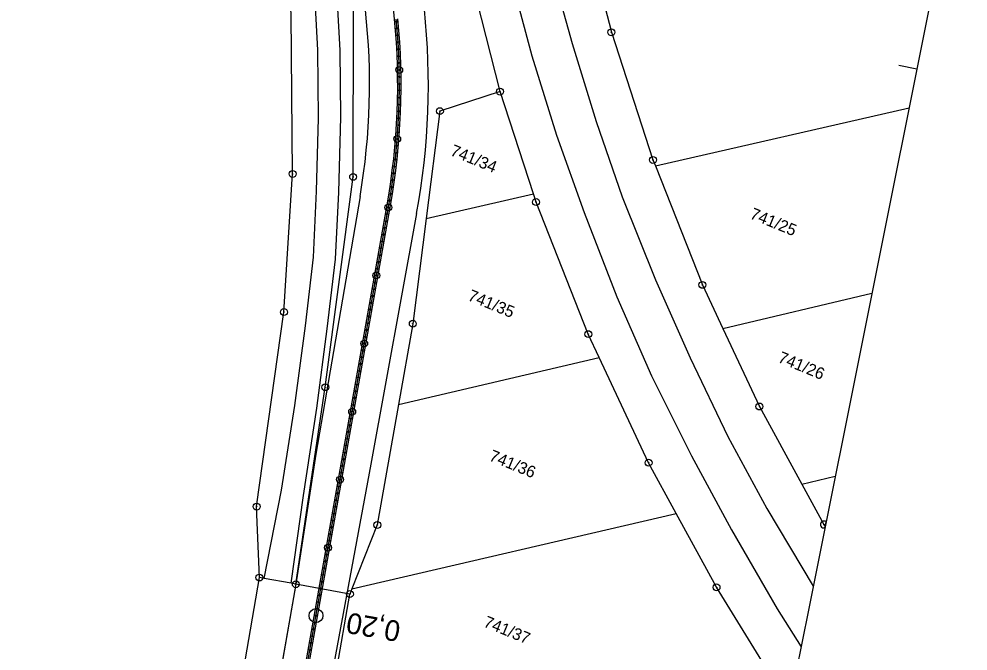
# Model space of a CAD drawing. Extents: x -548552 to -543113, y -1131925 to -1123599.
# Drawn here: x -548270.1 to -548132.7, y -1131700.1 to -1131608.6 of the extents above; entities that cross this region are included whole.
import ezdxf

# ---------------------------------------------------------------- set-up
doc = ezdxf.new("R2010")
doc.units = 0
for name, color, linetype in [('Hranice parcel', 7, 'Continuous'), ('HRANY', 7, 'Continuous'), ('Parcelní čísla', 7, 'Continuous'), ('Profile', 7, 'Continuous'), ('PROFILY NÁVRH', 7, 'Continuous'), ('STANIČENÍ', 7, 'Continuous'), ('Vnitřní kresba', 7, 'Continuous'), ('Značky bodu BP', 7, 'Continuous')]:
    doc.layers.add(name, color=color, linetype=linetype)

msp = doc.modelspace()

# ---------------------------------------------------------------- linework, layer by layer
at = {"layer": 'Hranice parcel'}
for p, q in [((-548195.64, -1131633.93), (-548200.46, -1131619.13)), ((-548177.97, -1131629.89), (-548141.24, -1131621.47)), ((-548211.14, -1131637.48), (-548195.64, -1131633.93)), ((-548168.21, -1131653.4), (-548146.63, -1131648.32)), ((-548215.15, -1131664.42), (-548186.11, -1131657.6)), ((-548156.78, -1131675.93), (-548151.93, -1131674.8)), ((-548221.91, -1131691.11), (-548174.96, -1131680.17)), ((-548222.2, -1131691.85), (-548230.03, -1131690.42)), ((-548226.52, -1131716.71), (-548222.2, -1131691.85)), ((-548221.91, -1131691.11), (-548222.2, -1131691.85))]:
    msp.add_line(p, q, dxfattribs=at)
for points in [[(-548230.03, -1131690.42), (-548225.77, -1131661.91), (-548221.73, -1131631.47), (-548221.68, -1131607.69), (-548226.05, -1131537.24), (-548226.12, -1131532.7), (-548225.34, -1131512.11), (-548225.32, -1131511.49), (-548224.82, -1131498.49), (-548224.71, -1131495.5), (-548224.22, -1131482.55), (-548224.2, -1131481.92), (-548223.48, -1131462.99)], [(-548200.46, -1131619.13), (-548209.93, -1131581.71), (-548213.35, -1131537.18), (-548216.13, -1131513.15), (-548216.1, -1131512.58), (-548216.07, -1131511.96), (-548215.43, -1131498.96), (-548215.28, -1131495.96), (-548214.65, -1131483.02), (-548214.62, -1131482.39), (-548214.59, -1131481.78), (-548211.64, -1131465.36)], [(-548235.3, -1131689.45), (-548235.7, -1131679.19), (-548231.75, -1131651.03), (-548230.49, -1131631.04), (-548230.68, -1131607.92), (-548233.16, -1131571.84), (-548235.09, -1131537.7)], [(-548189.39, -1131590.86), (-548189.22, -1131591.71), (-548184.34, -1131610.54), (-548178.32, -1131629.02), (-548177.97, -1131629.89)], [(-548200.46, -1131619.13), (-548209.17, -1131621.96), (-548211.14, -1131637.48)], [(-548177.97, -1131629.89), (-548171.17, -1131647.1), (-548168.21, -1131653.4)], [(-548186.11, -1131657.6), (-548187.69, -1131654.23), (-548195.25, -1131635.12), (-548195.64, -1131633.93)], [(-548211.14, -1131637.48), (-548213.09, -1131652.73), (-548215.15, -1131664.42)], [(-548168.21, -1131653.4), (-548162.91, -1131664.7), (-548156.78, -1131675.93)], [(-548174.96, -1131680.17), (-548178.96, -1131672.84), (-548186.11, -1131657.6)], [(-548215.15, -1131664.42), (-548218.24, -1131681.85), (-548221.91, -1131691.11)], [(-548156.78, -1131675.93), (-548153.59, -1131681.78), (-548153.39, -1131682.09)], [(-548162.56, -1131701.5), (-548169.12, -1131690.87), (-548174.96, -1131680.17)], [(-548303.01, -1131764.5), (-548257.1, -1131781.68), (-548250.45, -1131777.48), (-548235.3, -1131689.45)], [(-548230.03, -1131690.42), (-548230.72, -1131690.29), (-548234.59, -1131689.58), (-548235.3, -1131689.45)], [(-548230.03, -1131690.42), (-548247.36, -1131789.38), (-548247.54, -1131790.42)]]:
    msp.add_lwpolyline(points, dxfattribs=at)
at = {"layer": 'HRANY'}
for p, q in [((-548262.29, -1131891.86), (-548216.82, -1131635.51)), ((-548261.79, -1131891.94), (-548216.33, -1131635.59))]:
    msp.add_line(p, q, dxfattribs=at)
at = {"layer": 'Profile'}
for p, q in [((-548132.71, -1131578.89), (-548155.82, -1131694.18)), ((-548140.12, -1131615.89), (-548142.71, -1131615.37)), ((-548155.82, -1131694.18), (-548178.93, -1131809.46))]:
    msp.add_line(p, q, dxfattribs=at)
at = {"layer": 'PROFILY NÁVRH'}
for p, q in [((-548215.73, -1131608.65), (-548218.83, -1131576.1)), ((-548220.73, -1131634.3), (-548227.14, -1131671.61)), ((-548212.54, -1131636.78), (-548219.15, -1131673.03)), ((-548227.14, -1131671.61), (-548230.03, -1131690.42)), ((-548219.15, -1131673.03), (-548224.81, -1131703.51)), ((-548230.03, -1131690.42), (-548232.09, -1131702.22))]:
    msp.add_line(p, q, dxfattribs=at)
for major_axis, ratio, start_param, end_param in [((-5.5, 95.53), 0.999954, 4.484651, 4.767411), ((-5.99, 104.02), 0.999958, 4.47448, 4.759322), ((-5.73, 99.59), 0.999956, 4.479332, 4.749653), ((-5.76, 100.08), 0.999956, 4.479332, 4.749653)]:
    msp.add_ellipse((-548315.03, -1131618.09), major_axis=major_axis, ratio=ratio, start_param=start_param, end_param=end_param, dxfattribs=at)
at = {"layer": 'STANIČENÍ'}
msp.add_line((-548262.04, -1131891.9), (-548216.57, -1131635.55), dxfattribs=at)
for centre, radius in [((-548215.45, -1131609), 0.1), ((-548215.36, -1131610), 0.1), ((-548215.29, -1131611), 0.1), ((-548215.22, -1131612), 0.1), ((-548215.17, -1131612.99), 0.1), ((-548215.12, -1131613.99), 0.1), ((-548215.08, -1131614.99), 0.1), ((-548215.06, -1131615.99), 0.5), ((-548215.06, -1131615.99), 0.1), ((-548215.04, -1131616.99), 0.1), ((-548215.04, -1131617.99), 0.1), ((-548215.04, -1131618.99), 0.1), ((-548215.05, -1131619.99), 0.1), ((-548215.11, -1131621.99), 0.1), ((-548215.08, -1131620.99), 0.1), ((-548215.16, -1131622.99), 0.1), ((-548215.21, -1131623.99), 0.1), ((-548215.35, -1131625.98), 0.5), ((-548215.35, -1131625.98), 0.1), ((-548215.28, -1131624.99), 0.1), ((-548215.43, -1131626.98), 0.1), ((-548215.63, -1131628.97), 0.1), ((-548215.53, -1131627.98), 0.1), ((-548215.74, -1131629.96), 0.1), ((-548215.87, -1131630.96), 0.1), ((-548216.15, -1131632.94), 0.1), ((-548216, -1131631.95), 0.1), ((-548216.3, -1131633.92), 0.1), ((-548216.63, -1131635.9), 0.5), ((-548216.63, -1131635.9), 0.1), ((-548216.46, -1131634.91), 0.1), ((-548216.81, -1131636.88), 0.1), ((-548216.98, -1131637.87), 0.1), ((-548217.33, -1131639.83), 0.1), ((-548217.16, -1131638.85), 0.1), ((-548217.51, -1131640.82), 0.1), ((-548217.86, -1131642.79), 0.1), ((-548217.68, -1131641.8), 0.1), ((-548218.03, -1131643.77), 0.1), ((-548218.38, -1131645.74), 0.5), ((-548218.21, -1131644.76), 0.1), ((-548218.56, -1131646.73), 0.1), ((-548218.38, -1131645.74), 0.1), ((-548218.73, -1131647.71), 0.1), ((-548219.08, -1131649.68), 0.1), ((-548218.91, -1131648.7), 0.1), ((-548219.25, -1131650.67), 0.1), ((-548219.43, -1131651.65), 0.1), ((-548219.78, -1131653.62), 0.1), ((-548219.6, -1131652.64), 0.1), ((-548220.13, -1131655.59), 0.5), ((-548219.95, -1131654.6), 0.1), ((-548220.3, -1131656.57), 0.1), ((-548220.13, -1131655.59), 0.1), ((-548220.48, -1131657.56), 0.1), ((-548220.65, -1131658.54), 0.1), ((-548221, -1131660.51), 0.1), ((-548220.83, -1131659.53), 0.1), ((-548221.18, -1131661.5), 0.1), ((-548221.35, -1131662.48), 0.1), ((-548221.7, -1131664.45), 0.1), ((-548221.52, -1131663.47), 0.1), ((-548221.87, -1131665.44), 0.5), ((-548221.87, -1131665.44), 0.1), ((-548222.22, -1131667.4), 0.1), ((-548222.05, -1131666.42), 0.1), ((-548222.4, -1131668.39), 0.1), ((-548222.57, -1131669.37), 0.1), ((-548222.92, -1131671.34), 0.1), ((-548222.75, -1131670.36), 0.1), ((-548223.1, -1131672.33), 0.1), ((-548223.45, -1131674.3), 0.1), ((-548223.27, -1131673.31), 0.1), ((-548223.62, -1131675.28), 0.5), ((-548223.62, -1131675.28), 0.1), ((-548223.79, -1131676.27), 0.1), ((-548224.14, -1131678.24), 0.1), ((-548223.97, -1131677.25), 0.1), ((-548224.32, -1131679.22), 0.1), ((-548224.67, -1131681.19), 0.1), ((-548224.49, -1131680.2), 0.1), ((-548224.84, -1131682.17), 0.1), ((-548225.02, -1131683.16), 0.1), ((-548225.37, -1131685.13), 0.5), ((-548225.37, -1131685.13), 0.1), ((-548225.19, -1131684.14), 0.1), ((-548225.54, -1131686.11), 0.1), ((-548225.89, -1131688.08), 0.1), ((-548225.72, -1131687.1), 0.1), ((-548226.07, -1131689.07), 0.1), ((-548226.24, -1131690.05), 0.1), ((-548226.59, -1131692.02), 0.1), ((-548226.41, -1131691.04), 0.1), ((-548226.76, -1131693), 0.1), ((-548227.11, -1131694.97), 1), ((-548227.11, -1131694.97), 0.1), ((-548226.94, -1131693.99), 0.1), ((-548227.29, -1131695.96), 0.1), ((-548227.46, -1131696.94), 0.1), ((-548227.81, -1131698.91), 0.1), ((-548227.64, -1131697.93), 0.1), ((-548227.99, -1131699.9), 0.1)]:
    msp.add_circle(centre, radius, dxfattribs=at)
msp.add_ellipse((-548315.03, -1131618.09), major_axis=(-5.75, 99.83), ratio=0.999956, start_param=4.479332, end_param=4.749653, dxfattribs=at)
at = {"layer": 'Vnitřní kresba'}
for p, q in [((-548234.59, -1131689.58), (-548232.11, -1131676.83)), ((-548230.72, -1131690.29), (-548228.91, -1131677.56))]:
    msp.add_line(p, q, dxfattribs=at)
for points in [[(-548226.85, -1131613.12), (-548227.33, -1131604.09), (-548228.23, -1131591.14), (-548229.15, -1131576.98), (-548230.23, -1131560.93)], [(-548223.6, -1131613.15), (-548224.14, -1131603.7), (-548225.04, -1131591), (-548226, -1131576.81), (-548227.03, -1131560.73)], [(-548206.4, -1131563.31), (-548204.28, -1131577.73), (-548201.93, -1131589.99), (-548199.15, -1131601.65), (-548195.86, -1131613.95), (-548192.31, -1131625.45), (-548188.27, -1131636.64), (-548183.53, -1131648.84), (-548178.54, -1131660.28)], [(-548198.36, -1131576.59), (-548196.06, -1131588.65), (-548193.33, -1131600.22), (-548190.04, -1131612.19), (-548186.55, -1131623.47), (-548182.76, -1131634.38), (-548177.94, -1131646.39), (-548172.95, -1131657.66)], [(-548232.11, -1131676.83), (-548230.18, -1131664.55), (-548228.61, -1131653.01), (-548227.48, -1131643.09), (-548227.02, -1131633.54), (-548226.76, -1131622.96), (-548226.85, -1131613.12)], [(-548228.91, -1131677.56), (-548226.97, -1131664.94), (-548225.48, -1131653.44), (-548224.26, -1131643.37), (-548223.79, -1131633.69), (-548223.53, -1131622.84), (-548223.6, -1131613.15)], [(-548172.95, -1131657.66), (-548167.47, -1131669.05), (-548161.84, -1131679.44), (-548155.15, -1131690.71), (-548155.13, -1131690.74)], [(-548178.54, -1131660.28), (-548172.75, -1131671.86), (-548166.96, -1131682.57), (-548160.34, -1131693.98), (-548156.88, -1131699.49)]]:
    msp.add_lwpolyline(points, dxfattribs=at)
at = {"layer": 'Značky bodu BP'}
msp.add_line((-548153.43, -1131682.25), (-548153.26, -1131681.4), dxfattribs=at)
for centre, radius in [((-548184.34, -1131610.54), 0.5), ((-548184.34, -1131610.54), 0.0303), ((-548200.46, -1131619.13), 0.5), ((-548200.46, -1131619.13), 0.0303), ((-548209.17, -1131621.96), 0.5), ((-548209.17, -1131621.96), 0.0303), ((-548178.32, -1131629.02), 0.5), ((-548178.32, -1131629.02), 0.0303), ((-548230.49, -1131631.04), 0.5), ((-548230.49, -1131631.04), 0.0303), ((-548221.73, -1131631.47), 0.5), ((-548221.73, -1131631.47), 0.0303), ((-548195.25, -1131635.12), 0.5), ((-548195.25, -1131635.12), 0.0303), ((-548171.17, -1131647.1), 0.5), ((-548171.17, -1131647.1), 0.0303), ((-548231.75, -1131651.03), 0.5), ((-548231.75, -1131651.03), 0.0303), ((-548213.09, -1131652.73), 0.5), ((-548213.09, -1131652.73), 0.0303), ((-548187.69, -1131654.23), 0.5), ((-548187.69, -1131654.23), 0.0303), ((-548225.77, -1131661.91), 0.5), ((-548225.77, -1131661.91), 0.0303), ((-548162.91, -1131664.7), 0.5), ((-548162.91, -1131664.7), 0.0303), ((-548178.96, -1131672.84), 0.5), ((-548178.96, -1131672.84), 0.0303), ((-548235.7, -1131679.19), 0.5), ((-548235.7, -1131679.19), 0.0303), ((-548218.24, -1131681.85), 0.5), ((-548218.24, -1131681.85), 0.0303), ((-548153.59, -1131681.78), 0.0303), ((-548235.3, -1131689.45), 0.5), ((-548235.3, -1131689.45), 0.0303), ((-548230.03, -1131690.42), 0.5), ((-548230.03, -1131690.42), 0.0303), ((-548169.12, -1131690.87), 0.5), ((-548222.2, -1131691.85), 0.5), ((-548222.2, -1131691.85), 0.0303), ((-548169.12, -1131690.87), 0.0303)]:
    msp.add_circle(centre, radius, dxfattribs=at)
msp.add_arc((-548153.59, -1131681.78), 0.5, 48.6024, 288.7284, dxfattribs=at)

# ---------------------------------------------------------------- texts
at = {"layer": 'Parcelní čísla'}
for s, p in [('741/34', (-548207.79, -1131628.3)), ('741/25', (-548164.41, -1131637.45)), ('741/35', (-548205.25, -1131649.28)), ('741/26', (-548160.35, -1131658.24)), ('741/36', (-548202.17, -1131672.47)), ('741/37', (-548202.97, -1131696.51))]:
    msp.add_text(s, height=1.7, rotation=337.7302, dxfattribs=at).set_placement(p)
at = {"layer": 'STANIČENÍ'}
msp.add_text('0,20', height=3, rotation=169.9425, dxfattribs=at).set_placement((-548214.7, -1131695.84))

doc.saveas('drawing.dxf')
